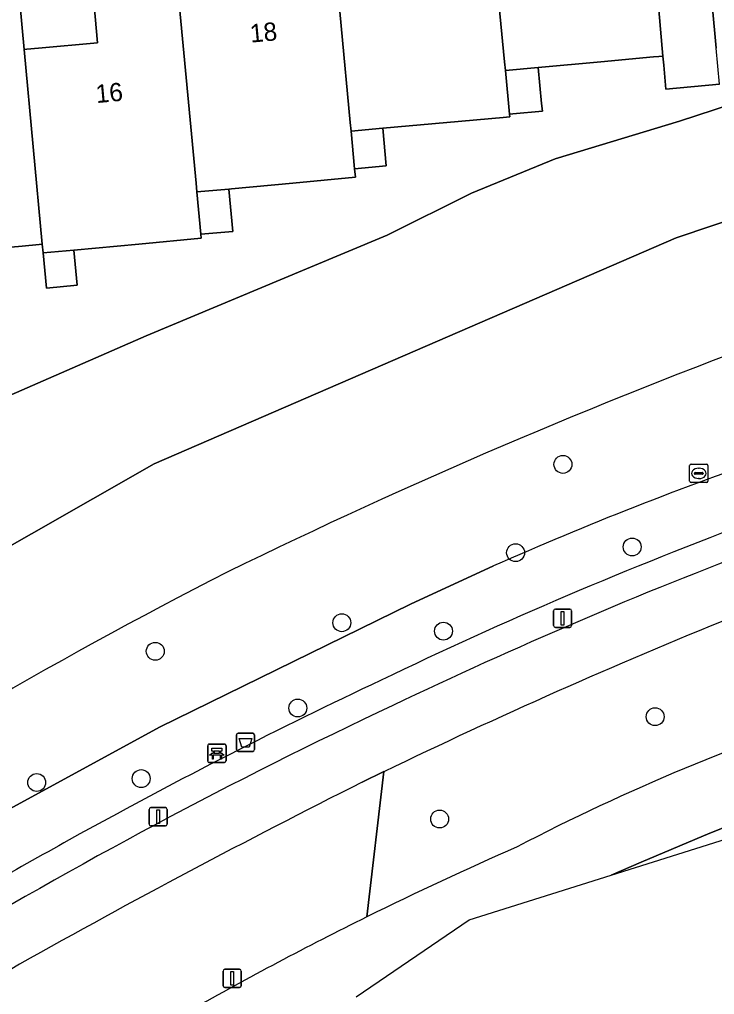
# Model space of a CAD drawing. Extents: x 157793 to 159380, y 380877 to 382313.
# Drawn here: x 158395.4 to 158433.4, y 381110.9 to 381164.2 of the extents above; entities that cross this region are included whole.
import ezdxf

# ---------------------------------------------------------------- set-up
doc = ezdxf.new("R2010")
doc.units = 0
for name, color, linetype in [('IMGEO_Afvalbak', 7, 'Continuous'), ('IMGEO_Bank', 7, 'Continuous'), ('IMGEO_Berm_groen', 7, 'Continuous'), ('IMGEO_Boom', 7, 'Continuous'), ('IMGEO_Damwand', 7, 'Continuous'), ('IMGEO_Erf', 7, 'Continuous'), ('IMGEO_Fietspad_gesloten', 7, 'Continuous'), ('IMGEO_Lichtmast', 7, 'Continuous'), ('IMGEO_Oever', 7, 'Continuous'), ('IMGEO_Pand', 7, 'Continuous'), ('IMGEO_Pand_nummerreeks', 7, 'Continuous'), ('IMGEO_Rijbaan_regionaal_gesloten', 7, 'Continuous'), ('IMGEO_Rioolput', 7, 'Continuous'), ('IMGEO_Voetpad_open', 7, 'Continuous'), ('IMGEO_Waterloop', 7, 'Continuous')]:
    doc.layers.add(name, color=color, linetype=linetype)

msp = doc.modelspace()

# ---------------------------------------------------------------- linework, layer by layer
at = {"layer": 'IMGEO_Afvalbak'}
for p, q in [((158407.271, 381124.257), (158407.271, 381125.057)), ((158407.271, 381125.057), (158407.271, 381124.257)), ((158407.371, 381125.157), (158408.161, 381125.157)), ((158408.161, 381125.157), (158407.371, 381125.157)), ((158408.261, 381125.057), (158408.261, 381124.257)), ((158408.261, 381124.257), (158408.261, 381125.057)), ((158408.161, 381124.157), (158407.371, 381124.157)), ((158407.371, 381124.157), (158408.161, 381124.157))]:
    msp.add_line(p, q, dxfattribs=at)
msp.add_lwpolyline([(158407.414, 381124.871), (158408.118, 381124.871), (158407.969, 381124.401), (158407.563, 381124.401), (158407.414, 381124.871)], dxfattribs=at)
for centre, start, end in [((158407.371, 381125.057), 90, 180), ((158407.371, 381125.057), 90, 180), ((158408.161, 381125.057), 0, 90), ((158408.161, 381125.057), 360, 90), ((158407.371, 381124.257), 180, 270), ((158407.371, 381124.257), 180, 270), ((158408.161, 381124.257), 270, 0), ((158408.161, 381124.257), 270, 0)]:
    msp.add_arc(centre, 0.1, start, end, dxfattribs=at)
at = {"layer": 'IMGEO_Bank'}
for p, q in [((158405.776, 381124.557), (158406.617, 381124.557)), ((158406.617, 381124.557), (158405.776, 381124.557)), ((158405.701, 381123.632), (158405.701, 381124.473)), ((158405.701, 381124.473), (158405.701, 381123.632)), ((158406.01, 381124.063), (158406.01, 381124.169)), ((158406.054, 381124.169), (158406.054, 381124.063)), ((158406.342, 381124.175), (158406.06, 381124.175)), ((158406.06, 381124.057), (158406.342, 381124.057)), ((158406.348, 381124.063), (158406.348, 381124.169)), ((158406.392, 381124.169), (158406.392, 381124.063)), ((158406.701, 381124.482), (158406.701, 381123.641)), ((158406.701, 381123.641), (158406.701, 381124.482)), ((158406.626, 381123.557), (158405.785, 381123.557)), ((158405.785, 381123.557), (158406.626, 381123.557)), ((158406.398, 381123.955), (158406.005, 381123.955))]:
    msp.add_line(p, q, dxfattribs=at)
for points in [[(158405.948, 381123.955), (158405.806, 381123.955), (158405.918, 381124.057), (158406.004, 381124.057)], [(158406.004, 381124.175), (158405.918, 381124.175), (158405.918, 381124.336), (158406.481, 381124.336), (158406.481, 381124.175), (158406.398, 381124.175)], [(158406.398, 381124.057), (158406.481, 381124.057), (158406.593, 381123.955), (158406.454, 381123.955)], [(158405.998, 381123.948), (158405.998, 381123.741), (158405.955, 381123.741), (158405.955, 381123.948)], [(158406.448, 381123.948), (158406.448, 381123.741), (158406.404, 381123.741), (158406.404, 381123.948)]]:
    msp.add_lwpolyline(points, dxfattribs=at)
for centre, radius, start, end in [((158405.779, 381124.479), 0.0779, 92.4484, 184.2845), ((158405.779, 381124.479), 0.0779, 92.4484, 184.2845), ((158406.623, 381124.479), 0.0779, 2.4484, 94.2845), ((158406.623, 381124.479), 0.0779, 2.4484, 94.2845), ((158406.003, 381124.168), 0.00671, 2.8957, 87.1043), ((158406.003, 381124.064), 0.00671, 272.8957, 357.1043), ((158406.06, 381124.168), 0.00671, 92.8957, 177.1043), ((158406.06, 381124.064), 0.00671, 182.8957, 267.1043), ((158406.342, 381124.168), 0.00671, 2.8957, 87.1043), ((158406.342, 381124.064), 0.00671, 272.8957, 357.1043), ((158406.399, 381124.168), 0.00671, 92.8957, 177.1043), ((158406.399, 381124.064), 0.00671, 182.8957, 267.1043), ((158405.779, 381123.635), 0.0779, 182.4484, 274.2845), ((158405.779, 381123.635), 0.0779, 182.4484, 274.2845), ((158405.948, 381123.948), 0.00671, 2.8957, 87.1043), ((158406.005, 381123.948), 0.00671, 92.8957, 177.1043), ((158406.397, 381123.948), 0.00671, 2.8957, 87.1043), ((158406.454, 381123.948), 0.00671, 92.8957, 177.1043), ((158406.623, 381123.635), 0.0779, 272.4484, 4.2845), ((158406.623, 381123.635), 0.0779, 272.4484, 4.2845)]:
    msp.add_arc(centre, radius, start, end, dxfattribs=at)
at = {"layer": 'IMGEO_Berm_groen'}
for points in [[(158421.335, 381134.294), (158416.785, 381132.204), (158403.067, 381125.478), (158395.088, 381121.127), (158390.889, 381118.837)], [(158414.401, 381115.115), (158415.339, 381123.053), (158414.145, 381122.474)], [(158415.339, 381123.053), (158414.401, 381115.115)]]:
    msp.add_lwpolyline(points, dxfattribs=at)
for centre, radius, start, end in [((158499.29, 380958.49), 192.312, 108.93299, 113.91348), ((158519.999, 380910.553), 241.437, 110.41782, 115.7306), ((158556.65, 380830.026), 325.32, 112.07614, 115.7455), ((158538.129, 380866.76), 288.772, 115.1988, 118.8681), ((158477.345, 381013.883), 118.458, 107.72905, 117.51723), ((158619.044, 380713.706), 457.247, 116.62274, 119.28105), ((158536.795, 380869.107), 286.072, 118.86107, 120.98864), ((158500.933, 380940.003), 195.326, 113.63804, 116.29643), ((158500.522, 380940.898), 194.341, 116.3046, 119.52432), ((158534.56, 380878.737), 272.072, 120.76093, 124.72052)]:
    msp.add_arc(centre, radius, start, end, dxfattribs=at)
at = {"layer": 'IMGEO_Boom'}
for centre in [(158425.126, 381139.846), (158428.913, 381135.333), (158422.538, 381135.02), (158413.035, 381131.193), (158418.594, 381130.735), (158402.833, 381129.63), (158410.626, 381126.532), (158430.168, 381126.058), (158396.349, 381122.461), (158402.063, 381122.675), (158418.384, 381120.464)]:
    msp.add_circle(centre, 0.489, dxfattribs=at)
at = {"layer": 'IMGEO_Damwand'}
msp.add_lwpolyline([(158439.392, 381154.94), (158431.317, 381152.221), (158402.773, 381139.885), (158376.054, 381124.651), (158357.637, 381111.936), (158348.918, 381105.01)], dxfattribs=at)
for centre, radius, start, end in [((158549.986, 380841.044), 326.052, 110.23401, 116.05085), ((158534.595, 380883.509), 281.183, 117.03356, 123.72874)]:
    msp.add_arc(centre, radius, start, end, dxfattribs=at)
at = {"layer": 'IMGEO_Erf'}
for points in [[(158395.427, 381165.088), (158395.666, 381162.521), (158395.802, 381162.533), (158396.454, 381162.593), (158399.665, 381162.888), (158399.25, 381167.632)], [(158435.617, 381165.195), (158433.289, 381164.973), (158433.505, 381162.593)], [(158433.683, 381160.63), (158430.756, 381160.351), (158430.642, 381161.661), (158430.599, 381162.16), (158430.37, 381162.14), (158430.08, 381162.113), (158427.201, 381161.852), (158423.772, 381161.539), (158423.961, 381159.578), (158424.002, 381159.147), (158422.381, 381158.999), (158422.209, 381158.983), (158422.222, 381158.846), (158421.864, 381158.813), (158418.771, 381158.531), (158415.282, 381158.213), (158415.469, 381156.158), (158413.733, 381155.999), (158413.777, 381155.535), (158410.359, 381155.22), (158407.001, 381154.91), (158406.865, 381154.897), (158407.079, 381152.582), (158405.33, 381152.42), (158405.35, 381152.205), (158401.94, 381151.89), (158398.383, 381151.561), (158398.56, 381149.637), (158396.878, 381149.482), (158396.699, 381151.406), (158396.655, 381151.883), (158396.486, 381151.867), (158395.555, 381151.78), (158393.239, 381151.565)], [(158343.357, 381108.507), (158353.938, 381116.139), (158365.791, 381124.148), (158377, 381132.447), (158385.487, 381138.402), (158392.367, 381142.523), (158394.215, 381143.332), (158402.33, 381146.878), (158411.111, 381150.536), (158415.517, 381152.366), (158420.131, 381154.666), (158424.709, 381156.548), (158431.501, 381158.604), (158437.246, 381160.472)]]:
    msp.add_lwpolyline(points, dxfattribs=at)
at = {"layer": 'IMGEO_Fietspad_gesloten'}
msp.add_lwpolyline([(158414.145, 381122.474), (158415.339, 381123.053)], dxfattribs=at)
for centre, radius, start, end in [((158528.203, 380891.984), 260.203, 110.69867, 115.58525), ((158556.65, 380830.026), 325.32, 112.07614, 115.7455), ((158536.355, 380870.037), 283.526, 115.15573, 121.01923), ((158619.044, 380713.706), 457.247, 116.62274, 119.28105), ((158534.56, 380878.737), 272.072, 120.76093, 124.72052)]:
    msp.add_arc(centre, radius, start, end, dxfattribs=at)
at = {"layer": 'IMGEO_Lichtmast'}
for p, q in [((158424.615, 381131.038), (158424.615, 381131.838)), ((158424.615, 381131.838), (158424.615, 381131.038)), ((158424.715, 381131.938), (158425.505, 381131.938)), ((158425.505, 381131.938), (158424.715, 381131.938)), ((158425.605, 381131.838), (158425.605, 381131.038)), ((158425.605, 381131.038), (158425.605, 381131.838)), ((158425.505, 381130.938), (158424.715, 381130.938)), ((158424.715, 381130.938), (158425.505, 381130.938)), ((158402.494, 381120.187), (158402.494, 381120.987)), ((158402.494, 381120.987), (158402.494, 381120.187)), ((158402.594, 381121.087), (158403.384, 381121.087)), ((158403.384, 381121.087), (158402.594, 381121.087)), ((158403.484, 381120.987), (158403.484, 381120.187)), ((158403.484, 381120.187), (158403.484, 381120.987)), ((158403.384, 381120.087), (158402.594, 381120.087)), ((158402.594, 381120.087), (158403.384, 381120.087)), ((158406.644, 381112.256), (158407.434, 381112.256)), ((158407.434, 381112.256), (158406.644, 381112.256)), ((158406.544, 381111.356), (158406.544, 381112.156)), ((158406.544, 381112.156), (158406.544, 381111.356)), ((158407.534, 381112.156), (158407.534, 381111.356)), ((158407.534, 381111.356), (158407.534, 381112.156)), ((158407.434, 381111.256), (158406.644, 381111.256)), ((158406.644, 381111.256), (158407.434, 381111.256))]:
    msp.add_line(p, q, dxfattribs=at)
for points in [[(158425.035, 381131.813), (158425.185, 381131.813), (158425.185, 381131.063), (158425.035, 381131.063), (158425.035, 381131.813)], [(158402.914, 381120.962), (158403.064, 381120.962), (158403.064, 381120.212), (158402.914, 381120.212), (158402.914, 381120.962)], [(158406.964, 381112.131), (158407.114, 381112.131), (158407.114, 381111.381), (158406.964, 381111.381), (158406.964, 381112.131)]]:
    msp.add_lwpolyline(points, dxfattribs=at)
for centre, start, end in [((158424.715, 381131.838), 90, 180), ((158424.715, 381131.838), 90, 180), ((158425.505, 381131.838), 0, 90), ((158425.505, 381131.838), 360, 90), ((158424.715, 381131.038), 180, 270), ((158424.715, 381131.038), 180, 270), ((158425.505, 381131.038), 270, 0), ((158425.505, 381131.038), 270, 0), ((158402.594, 381120.987), 90, 180), ((158402.594, 381120.987), 90, 180), ((158403.384, 381120.987), 0, 90), ((158403.384, 381120.987), 360, 90), ((158402.594, 381120.187), 180, 270), ((158402.594, 381120.187), 180, 270), ((158403.384, 381120.187), 270, 0), ((158403.384, 381120.187), 270, 0), ((158406.644, 381112.156), 90, 180), ((158406.644, 381112.156), 90, 180), ((158407.434, 381112.156), 0, 90), ((158407.434, 381112.156), 360, 90), ((158406.644, 381111.356), 180, 270), ((158406.644, 381111.356), 180, 270), ((158407.434, 381111.356), 270, 0), ((158407.434, 381111.356), 270, 0)]:
    msp.add_arc(centre, 0.1, start, end, dxfattribs=at)
at = {"layer": 'IMGEO_Oever'}
for points in [[(158437.246, 381160.472), (158431.501, 381158.604), (158424.709, 381156.548), (158420.131, 381154.666), (158415.517, 381152.366), (158411.111, 381150.536), (158402.33, 381146.878), (158394.215, 381143.332), (158392.367, 381142.523), (158385.487, 381138.402), (158377, 381132.447), (158365.791, 381124.148), (158353.938, 381116.139), (158343.357, 381108.507)], [(158348.918, 381105.01), (158357.637, 381111.936), (158376.054, 381124.651), (158402.773, 381139.885), (158431.317, 381152.221), (158439.392, 381154.94)], [(158390.889, 381118.837), (158395.088, 381121.127), (158403.067, 381125.478), (158416.785, 381132.204), (158421.335, 381134.294)]]:
    msp.add_lwpolyline(points, dxfattribs=at)
for centre, radius, start, end in [((158549.986, 380841.044), 326.052, 110.23401, 116.05085), ((158499.29, 380958.49), 192.312, 108.93299, 113.91348), ((158534.595, 380883.509), 281.183, 117.03356, 123.72874)]:
    msp.add_arc(centre, radius, start, end, dxfattribs=at)
at = {"layer": 'IMGEO_Pand'}
for points in [[(158429.351, 381175.746), (158429.112, 381178.316), (158424.476, 381177.889), (158424.505, 381177.576), (158424.945, 381172.801), (158421.495, 381172.484), (158421.072, 381172.445), (158420.912, 381172.43), (158421.932, 381161.853), (158421.978, 381161.376), (158423.772, 381161.539), (158427.201, 381161.852), (158430.08, 381162.113), (158430.37, 381162.14), (158430.599, 381162.16), (158430.38, 381164.696)], [(158420.912, 381172.43), (158420.664, 381174.999), (158416.041, 381174.563), (158416.069, 381174.261), (158416.516, 381169.486), (158413.559, 381169.214), (158412.653, 381169.131), (158412.502, 381169.117), (158413.495, 381158.53), (158413.54, 381158.054), (158415.282, 381158.213), (158418.771, 381158.531), (158421.864, 381158.813), (158422.222, 381158.846), (158422.209, 381158.983), (158421.978, 381161.376), (158421.932, 381161.853)], [(158412.502, 381169.117), (158412.259, 381171.705), (158407.624, 381171.238), (158407.649, 381170.967), (158408.095, 381166.192), (158404.716, 381165.881), (158404.232, 381165.837), (158404.061, 381165.821), (158405.066, 381155.21), (158405.111, 381154.735), (158406.865, 381154.897), (158407.001, 381154.91), (158410.359, 381155.22), (158413.777, 381155.535), (158413.733, 381155.999), (158413.54, 381158.054), (158413.495, 381158.53)], [(158404.061, 381165.821), (158403.82, 381168.368), (158399.224, 381167.926), (158399.25, 381167.632), (158399.665, 381162.888), (158396.454, 381162.593), (158395.802, 381162.533), (158395.666, 381162.521), (158396.655, 381151.883), (158396.699, 381151.406), (158398.383, 381151.561), (158401.94, 381151.89), (158405.35, 381152.205), (158405.33, 381152.42), (158405.111, 381154.735), (158405.066, 381155.21)], [(158395.666, 381162.521), (158395.427, 381165.088), (158390.815, 381164.589), (158390.835, 381164.352), (158391.245, 381159.584), (158388.329, 381159.316), (158387.382, 381159.229), (158387.219, 381159.214), (158388.216, 381148.536), (158388.261, 381148.059), (158393.519, 381148.547), (158393.239, 381151.565), (158395.555, 381151.78), (158396.486, 381151.867), (158396.655, 381151.883)], [(158433.505, 381162.593), (158433.289, 381164.973), (158430.38, 381164.696), (158430.599, 381162.16), (158430.642, 381161.661), (158430.756, 381160.351), (158433.683, 381160.63)], [(158423.772, 381161.539), (158421.978, 381161.376), (158422.209, 381158.983), (158422.381, 381158.999), (158424.002, 381159.147), (158423.961, 381159.578)], [(158415.282, 381158.213), (158413.54, 381158.054), (158413.733, 381155.999), (158415.469, 381156.158)], [(158406.865, 381154.897), (158405.111, 381154.735), (158405.33, 381152.42), (158407.079, 381152.582)], [(158398.383, 381151.561), (158396.699, 381151.406), (158396.878, 381149.482), (158398.56, 381149.637)]]:
    msp.add_lwpolyline(points, close=True, dxfattribs=at)
at = {"layer": 'IMGEO_Rijbaan_regionaal_gesloten'}
for points in [[(158413.825, 381110.745), (158420.005, 381114.957), (158427.759, 381117.397), (158429.409, 381118.114), (158433.169, 381119.688), (158436.912, 381121.183), (158440.756, 381122.654), (158444.62, 381124.07), (158448.261, 381125.363), (158452.264, 381126.644), (158456.126, 381127.829), (158460.01, 381128.936), (158463.896, 381129.953), (158467.848, 381130.987), (158471.861, 381131.909), (158475.77, 381132.727), (158477.712, 381133.114), (158482.036, 381134.474), (158533.302, 381141.638)], [(158477.712, 381133.114), (158475.77, 381132.727), (158471.861, 381131.909), (158467.848, 381130.987), (158463.896, 381129.953), (158460.01, 381128.936), (158456.126, 381127.829), (158452.264, 381126.644), (158448.261, 381125.363), (158444.62, 381124.07), (158440.756, 381122.654), (158436.912, 381121.183), (158433.169, 381119.688), (158429.409, 381118.114), (158427.759, 381117.397), (158477.712, 381133.114)]]:
    msp.add_lwpolyline(points, dxfattribs=at)
for centre, radius, start, end in [((158477.345, 381013.883), 118.458, 107.72905, 117.51723), ((158500.933, 380940.003), 195.326, 113.63804, 116.29643), ((158500.522, 380940.898), 194.341, 116.3046, 119.52432)]:
    msp.add_arc(centre, radius, start, end, dxfattribs=at)
at = {"layer": 'IMGEO_Rioolput'}
for p, q in [((158432.058, 381138.928), (158432.058, 381139.78)), ((158432.133, 381139.854), (158432.985, 381139.854)), ((158432.546, 381139.634), (158432.571, 381139.634)), ((158433.059, 381139.78), (158433.059, 381138.928)), ((158432.317, 381139.348), (158432.317, 381139.36)), ((158432.755, 381139.311), (158432.357, 381139.311)), ((158432.36, 381139.397), (158432.758, 381139.397)), ((158432.569, 381139.074), (158432.544, 381139.074)), ((158432.801, 381139.36), (158432.801, 381139.348)), ((158432.985, 381138.854), (158432.133, 381138.854))]:
    msp.add_line(p, q, dxfattribs=at)
for points in [[(158432.058, 381138.928), (158432.058, 381139.78)], [(158432.133, 381139.854), (158432.985, 381139.854)], [(158433.059, 381139.78), (158433.059, 381138.928)], [(158432.985, 381138.854), (158432.133, 381138.854)]]:
    msp.add_lwpolyline(points, dxfattribs=at)
for centre, radius, start, end in [((158432.135, 381139.778), 0.0765, 91.552, 178.448), ((158432.135, 381139.778), 0.0765, 91.552, 178.448), ((158432.983, 381139.778), 0.0765, 1.552, 88.448), ((158432.983, 381139.778), 0.0765, 1.552, 88.448), ((158432.135, 381138.93), 0.0765, 181.552, 268.448), ((158432.135, 381138.93), 0.0765, 181.552, 268.448), ((158432.357, 381139.357), 0.0403, 85.8775, 175.7526), ((158432.354, 381139.347), 0.0366, 178.938, 274.7102), ((158432.758, 381139.354), 0.043, 264.8664, 352.4533), ((158432.762, 381139.359), 0.0386, 1.7309, 96.639), ((158432.983, 381138.93), 0.0765, 271.552, 358.448), ((158432.983, 381138.93), 0.0765, 271.552, 358.448)]:
    msp.add_arc(centre, radius, start, end, dxfattribs=at)
for centre, major_axis, ratio, start_param, end_param in [((158432.545, 381139.354), (-0.387, 0.002), 0.722429, 4.712389, 7.853982), ((158432.57, 381139.354), (-0.39, 0.002), 0.717154, 1.570796, 4.712389)]:
    msp.add_ellipse(centre, major_axis=major_axis, ratio=ratio, start_param=start_param, end_param=end_param, dxfattribs=at)
at = {"layer": 'IMGEO_Voetpad_open'}
for centre, radius, start, end in [((158519.999, 380910.553), 241.437, 110.41782, 115.7306), ((158528.203, 380891.984), 260.203, 110.69867, 115.58525), ((158538.129, 380866.76), 288.772, 115.1988, 118.8681), ((158536.355, 380870.037), 283.526, 115.15573, 121.01923), ((158536.795, 380869.107), 286.072, 118.86107, 120.98864)]:
    msp.add_arc(centre, radius, start, end, dxfattribs=at)
at = {"layer": 'IMGEO_Waterloop'}
msp.add_lwpolyline([(158439.392, 381154.94), (158431.317, 381152.221), (158402.773, 381139.885), (158376.054, 381124.651), (158357.637, 381111.936), (158348.918, 381105.01)], dxfattribs=at)
for centre, radius, start, end in [((158549.986, 380841.044), 326.052, 110.23401, 116.05085), ((158534.595, 380883.509), 281.183, 117.03356, 123.72874)]:
    msp.add_arc(centre, radius, start, end, dxfattribs=at)

# ---------------------------------------------------------------- texts
at = {"layer": 'IMGEO_Pand_nummerreeks'}
for s, p in [('18', (158408.055, 381162.894)), ('16', (158399.618, 381159.59))]:
    msp.add_text(s, height=1, rotation=5.2483, dxfattribs=at).set_placement(p)

doc.saveas('drawing.dxf')
